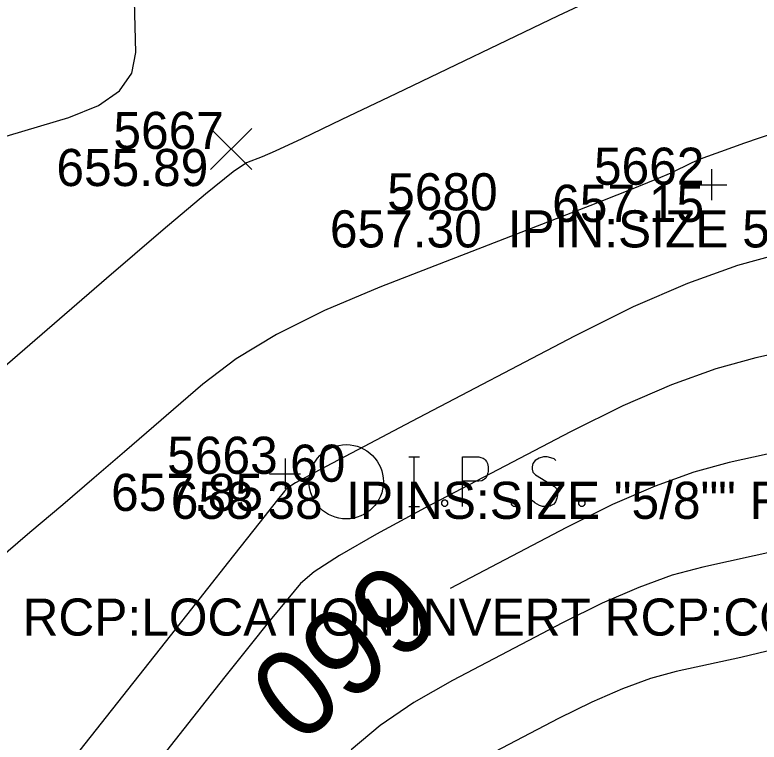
# Model space of a CAD drawing. Extents: x 2129350 to 2137777, y 657588 to 659885.
# Drawn here: x 2132583.33 to 2132607.38, y 657892.86 to 657916.38 of the extents above; entities that cross this region are included whole.
import ezdxf

# ---------------------------------------------------------------- set-up
doc = ezdxf.new("R2010")
doc.units = 0
for name, color, linetype in [('DT_X_Contour_Major', 7, 'Continuous'), ('DT_X_Contour_Minor', 7, 'Continuous'), ('SV_P_Mon_Cells_Set', 7, 'Continuous'), ('SV_X_Random_Point', 7, 'Continuous'), ('SV_X_Shot_Marker', 7, 'Continuous'), ('SV_X_Text_Comment', 7, 'Continuous'), ('SV_X_Text_Elevation', 7, 'Continuous'), ('SV_X_Text_Name', 7, 'Continuous')]:
    doc.layers.add(name, color=color, linetype=linetype)

msp = doc.modelspace()

# ---------------------------------------------------------------- linework, layer by layer
at = {"layer": 'DT_X_Contour_Major'}
msp.add_lwpolyline([(2132609.306, 657902.548), (2132606.415, 657901.91), (2132605.273, 657901.599), (2132604.015, 657901.146), (2132602.642, 657900.549), (2132601.153, 657899.81), (2132597.39, 657897.838)], dxfattribs=at)
at = {"layer": 'DT_X_Contour_Minor'}
for points in [[(2132582.132, 657912.187), (2132585.066, 657913.07), (2132586.027, 657913.449), (2132586.708, 657913.925), (2132587.11, 657914.499), (2132587.231, 657915.169), (2132587.147, 657918.524)], [(2132602.656, 657917.191), (2132600.883, 657916.348), (2132595.642, 657913.831), (2132593.898, 657912.996), (2132592.597, 657912.378), (2132591.739, 657911.978), (2132591.323, 657911.794), (2132590.807, 657911.594), (2132590.379, 657911.304), (2132589.483, 657910.585), (2132588.117, 657909.437), (2132586.283, 657907.859), (2132580.767, 657903.079)], [(2132607.891, 657912.565), (2132606.904, 657912.231), (2132606.126, 657911.958), (2132605.558, 657911.746), (2132605.2, 657911.594), (2132604.524, 657911.269), (2132604.064, 657911.07), (2132603.191, 657910.717), (2132601.904, 657910.209), (2132600.204, 657909.546), (2132595.119, 657907.574), (2132593.332, 657906.823), (2132591.783, 657906.052), (2132590.474, 657905.26), (2132589.403, 657904.446), (2132586.867, 657902.249), (2132585.894, 657901.41), (2132584.877, 657900.54), (2132583.815, 657899.639), (2132582.709, 657898.708)], [(2132608.133, 657908.675), (2132606.674, 657908.279), (2132605.068, 657907.699), (2132603.313, 657906.937), (2132601.411, 657905.993), (2132596.141, 657903.231), (2132594.408, 657902.32), (2132593.161, 657901.658), (2132592.399, 657901.245), (2132592.124, 657901.082), (2132592.037, 657900.977), (2132591.815, 657900.698), (2132591.213, 657899.937), (2132590.232, 657898.695), (2132588.872, 657896.972), (2132584.739, 657891.736)], [(2132610.566, 657906.019), (2132607.274, 657905.293), (2132605.974, 657904.939), (2132604.542, 657904.423), (2132602.978, 657903.743), (2132601.282, 657902.902), (2132596.585, 657900.44), (2132595.012, 657899.594), (2132593.817, 657898.904), (2132592.999, 657898.37), (2132592.56, 657897.991), (2132591.89, 657897.189), (2132591.526, 657896.742), (2132590.935, 657896.004), (2132590.117, 657894.974), (2132589.072, 657893.653), (2132585.984, 657889.741)], [(2132608.046, 657899.076), (2132605.556, 657898.527), (2132604.572, 657898.26), (2132603.489, 657897.869), (2132602.306, 657897.355), (2132601.024, 657896.719), (2132597.471, 657894.857), (2132596.219, 657894.142), (2132595.129, 657893.397), (2132594.199, 657892.619)], [(2132607.64, 657895.804), (2132606.786, 657895.605), (2132604.697, 657895.144), (2132603.872, 657894.92), (2132602.963, 657894.592), (2132601.971, 657894.161), (2132600.895, 657893.627), (2132597.914, 657892.065)]]:
    msp.add_lwpolyline(points, dxfattribs=at)
at = {"layer": 'SV_P_Mon_Cells_Set'}
for points in [[(2132596.054, 657902.087), (2132596.407, 657902.087)], [(2132596.054, 657902.087), (2132596.407, 657902.087)], [(2132596.23, 657900.487), (2132596.23, 657902.087)], [(2132596.23, 657900.487), (2132596.23, 657902.087)], [(2132597.796, 657900.487), (2132597.796, 657902.087), (2132598.325, 657902.087), (2132598.38, 657902.074), (2132598.457, 657902.049), (2132598.49, 657902.024), (2132598.523, 657901.998), (2132598.567, 657901.935), (2132598.6, 657901.872), (2132598.622, 657901.772), (2132598.622, 657901.62), (2132598.611, 657901.57), (2132598.589, 657901.494), (2132598.545, 657901.406), (2132598.501, 657901.369), (2132598.468, 657901.343), (2132598.413, 657901.318), (2132598.325, 657901.306), (2132597.796, 657901.306)], [(2132597.796, 657900.487), (2132597.796, 657902.087), (2132598.325, 657902.087), (2132598.38, 657902.074), (2132598.457, 657902.049), (2132598.49, 657902.024), (2132598.523, 657901.998), (2132598.567, 657901.935), (2132598.6, 657901.872), (2132598.622, 657901.772), (2132598.622, 657901.62), (2132598.611, 657901.57), (2132598.589, 657901.494), (2132598.545, 657901.406), (2132598.501, 657901.369), (2132598.468, 657901.343), (2132598.413, 657901.318), (2132598.325, 657901.306), (2132597.796, 657901.306)], [(2132600.805, 657901.973), (2132600.783, 657901.998), (2132600.75, 657902.024), (2132600.651, 657902.061), (2132600.529, 657902.087), (2132600.441, 657902.087), (2132600.408, 657902.087), (2132600.265, 657902.049), (2132600.144, 657901.973), (2132600.066, 657901.872), (2132600.044, 657901.772), (2132600.044, 657901.696), (2132600.066, 657901.595), (2132600.155, 657901.507), (2132600.761, 657901.129), (2132600.816, 657901.079), (2132600.838, 657901.028), (2132600.86, 657900.953), (2132600.86, 657900.877), (2132600.849, 657900.802), (2132600.838, 657900.751), (2132600.816, 657900.688), (2132600.794, 657900.638), (2132600.772, 657900.6), (2132600.739, 657900.562), (2132600.706, 657900.537), (2132600.662, 657900.512), (2132600.629, 657900.499), (2132600.529, 657900.487), (2132600.375, 657900.487), (2132600.276, 657900.512), (2132600.132, 657900.6), (2132600.044, 657900.676)], [(2132600.805, 657901.973), (2132600.783, 657901.998), (2132600.75, 657902.024), (2132600.651, 657902.061), (2132600.529, 657902.087), (2132600.441, 657902.087), (2132600.408, 657902.087), (2132600.265, 657902.049), (2132600.144, 657901.973), (2132600.066, 657901.872), (2132600.044, 657901.772), (2132600.044, 657901.696), (2132600.066, 657901.595), (2132600.155, 657901.507), (2132600.761, 657901.129), (2132600.816, 657901.079), (2132600.838, 657901.028), (2132600.86, 657900.953), (2132600.86, 657900.877), (2132600.849, 657900.802), (2132600.838, 657900.751), (2132600.816, 657900.688), (2132600.794, 657900.638), (2132600.772, 657900.6), (2132600.739, 657900.562), (2132600.706, 657900.537), (2132600.662, 657900.512), (2132600.629, 657900.499), (2132600.529, 657900.487), (2132600.375, 657900.487), (2132600.276, 657900.512), (2132600.132, 657900.6), (2132600.044, 657900.676)], [(2132596.054, 657900.487), (2132596.407, 657900.487)], [(2132596.054, 657900.487), (2132596.407, 657900.487)], [(2132597.189, 657900.701), (2132597.244, 657900.701), (2132597.278, 657900.676), (2132597.311, 657900.625), (2132597.311, 657900.562), (2132597.278, 657900.512), (2132597.244, 657900.487), (2132597.189, 657900.487), (2132597.156, 657900.512), (2132597.123, 657900.562), (2132597.123, 657900.625), (2132597.156, 657900.676), (2132597.189, 657900.701)], [(2132597.189, 657900.701), (2132597.244, 657900.701), (2132597.278, 657900.676), (2132597.311, 657900.625), (2132597.311, 657900.562), (2132597.278, 657900.512), (2132597.244, 657900.487), (2132597.189, 657900.487), (2132597.156, 657900.512), (2132597.123, 657900.562), (2132597.123, 657900.625), (2132597.156, 657900.676), (2132597.189, 657900.701)], [(2132599.438, 657900.701), (2132599.493, 657900.701), (2132599.526, 657900.676), (2132599.559, 657900.625), (2132599.559, 657900.562), (2132599.526, 657900.512), (2132599.493, 657900.487), (2132599.438, 657900.487), (2132599.405, 657900.512), (2132599.372, 657900.562), (2132599.372, 657900.625), (2132599.405, 657900.676), (2132599.438, 657900.701)], [(2132599.438, 657900.701), (2132599.493, 657900.701), (2132599.526, 657900.676), (2132599.559, 657900.625), (2132599.559, 657900.562), (2132599.526, 657900.512), (2132599.493, 657900.487), (2132599.438, 657900.487), (2132599.405, 657900.512), (2132599.372, 657900.562), (2132599.372, 657900.625), (2132599.405, 657900.676), (2132599.438, 657900.701)], [(2132601.621, 657900.701), (2132601.676, 657900.701), (2132601.709, 657900.676), (2132601.742, 657900.625), (2132601.742, 657900.562), (2132601.709, 657900.512), (2132601.676, 657900.487), (2132601.621, 657900.487), (2132601.587, 657900.512), (2132601.555, 657900.562), (2132601.555, 657900.625), (2132601.587, 657900.676), (2132601.621, 657900.701)], [(2132601.621, 657900.701), (2132601.676, 657900.701), (2132601.709, 657900.676), (2132601.742, 657900.625), (2132601.742, 657900.562), (2132601.709, 657900.512), (2132601.676, 657900.487), (2132601.621, 657900.487), (2132601.587, 657900.512), (2132601.555, 657900.562), (2132601.555, 657900.625), (2132601.587, 657900.676), (2132601.621, 657900.701)]]:
    msp.add_lwpolyline(points, dxfattribs=at)
msp.add_circle((2132594.035, 657901.285), 1.2, dxfattribs=at)
msp.add_circle((2132594.035, 657901.285), 1.2, dxfattribs=at)
at = {"layer": 'SV_X_Random_Point'}
for p, q in [((2132589.653, 657911.38), (2132590.987, 657912.715)), ((2132589.653, 657912.715), (2132590.987, 657911.38))]:
    msp.add_line(p, q, dxfattribs=at)
at = {"layer": 'SV_X_Shot_Marker'}
for p, q in [((2132605.839, 657911.39), (2132605.839, 657910.39)), ((2132605.339, 657910.89), (2132606.339, 657910.89)), ((2132605.839, 657910.89), (2132605.839, 657910.89)), ((2132592.059, 657902.042), (2132592.059, 657901.042)), ((2132591.559, 657901.542), (2132592.559, 657901.542)), ((2132592.059, 657901.542), (2132592.059, 657901.542))]:
    msp.add_line(p, q, dxfattribs=at)

# ---------------------------------------------------------------- texts
at = {"layer": 'DT_X_Contour_Major'}
msp.add_text('660', height=2.8, rotation=219.8548, dxfattribs=at).set_placement((2132595.486, 657898.876))
at = {"layer": 'SV_X_Text_Comment'}
for s, p in [('IPIN:SIZE 5/8 REBAR IPIN:DEPTH N/A IPIN:NOTE CANT READ CAP IPIN:PHOTO', (2132599.252, 657908.863)), ('IPINS:SIZE "5/8"" REBAR" IPINS:NAME TRAV CAP IPINS:NUMBER IPINS:NOTE IPINS:', (2132594.035, 657900.085)), ('RCP:SIZE "48""" RCP:LOCATION INVERT RCP:CONDITION RCP:PHOTO', (2132571.22, 657896.309))]:
    msp.add_text(s, height=1.2, dxfattribs=at).set_placement(p)
at = {"layer": 'SV_X_Text_Elevation'}
for s, p in [('655.89', (2132584.67, 657910.848)), ('657.15', (2132600.69, 657909.69)), ('657.30', (2132593.507, 657908.863)), ('657.85', (2132586.437, 657900.342)), ('658.38', (2132588.366, 657900.085)), ('658.38', (2132588.366, 657900.085))]:
    msp.add_text(s, height=1.2, dxfattribs=at).set_placement(p)
at = {"layer": 'SV_X_Text_Name'}
for s, p in [('5667', (2132586.512, 657912.048)), ('5662', (2132602.041, 657910.89)), ('5680', (2132595.359, 657910.063)), ('5663', (2132588.251, 657901.542)), ('60', (2132592.221, 657901.285)), ('60', (2132592.221, 657901.285))]:
    msp.add_text(s, height=1.2, dxfattribs=at).set_placement(p)

doc.saveas('drawing.dxf')
